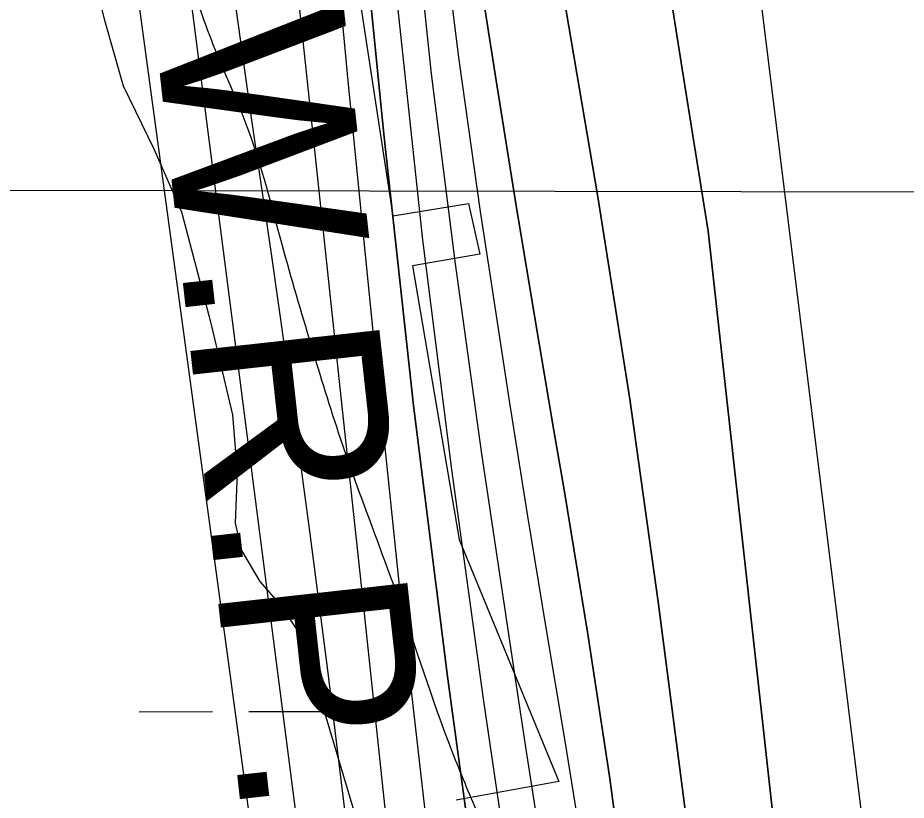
# Model space of a CAD drawing. Extents: x 3313447 to 3351316, y 703786 to 729172.
# Drawn here: x 3322298.2 to 3322686, y 711118.8 to 711460.1 of the extents above; entities that cross this region are included whole.
import ezdxf

# ---------------------------------------------------------------- set-up
doc = ezdxf.new("R2010")
doc.units = 0
for name, color, linetype in [('V-RIVR-EDGE', 7, 'Continuous'), ('V-RIVR-RANG', 7, 'Continuous'), ('V-RRAP-RVMT', 7, 'Continuous'), ('V-SITE-VEGE', 7, 'Continuous'), ('V-TOPO-DPTH', 7, 'Continuous'), ('V-TOPO-MAJR', 7, 'Continuous'), ('V-TOPO-MINR', 7, 'Continuous'), ('V-TOPO-WATR', 7, 'Continuous'), ('V-TOPO-WATR-IDEN', 7, 'Continuous'), ('V-WETL-SWMP', 7, 'Continuous')]:
    doc.layers.add(name, color=color, linetype=linetype)

msp = doc.modelspace()

# ---------------------------------------------------------------- linework, layer by layer
at = {"layer": 'V-RIVR-EDGE'}
msp.add_spline([(3322643.72, 716984.46), (3322636.14, 716933.5), (3322631.93, 716909.47), (3322629.35, 716870.93), (3322628.43, 716835.7), (3322627.48, 716786.38), (3322628.6, 716736.23), (3322628.57, 716724.21), (3322626.05, 716708.46), (3322622.25, 716680.29), (3322617.57, 716634.29), (3322607.96, 716601.98), (3322599.18, 716569.26), (3322596.24, 716555.59), (3322595.81, 716550.62), (3322595.79, 716542.74), (3322594.53, 716533.21), (3322590.35, 716521.62), (3322585.35, 716507.95), (3322582.01, 716499.67), (3322581.58, 716494.28), (3322583.2, 716478.53), (3322590.16, 716444.11), (3322589.67, 716413.85), (3322582.13, 716381.96), (3322577.07, 716347.15), (3322574.09, 716312.34), (3322571.51, 716275.05), (3322569.78, 716248.94), (3322570.6, 716243.55), (3322574.31, 716237.32), (3322573.86, 716219.91), (3322573.76, 716179.29), (3322572.05, 716159.4), (3322566.59, 716132.06), (3322554.51, 716105.56), (3322548.67, 716091.07), (3322544.5, 716080.72), (3322544.88, 716065.38), (3322544.75, 716013.99), (3322544.59, 715948.91), (3322545.71, 715900.83), (3322548.91, 715852.74), (3322551.7, 715807.14), (3322550.79, 715773.99), (3322547.42, 715755.34), (3322545.32, 715743.74), (3322544.44, 715722.19), (3322546.03, 715694.83), (3322541.83, 715671.22), (3322530.99, 715647.2), (3322528.9, 715640.58), (3322524.72, 715625.25), (3322524.25, 715602.87), (3322523.33, 715565.57), (3322518.7, 715535.32), (3322511.59, 715513.37), (3322507.85, 715508.82), (3322504.1, 715497.64), (3322503.64, 715482.31), (3322503.18, 715462.83), (3322502.32, 715450.39), (3322499.4, 715441.7), (3322493.15, 715430.94), (3322486.5, 715420.18), (3322484.8, 715406.92), (3322481.85, 715384.96), (3322482.65, 715372.52), (3322489.24, 715355.51), (3322492.91, 715331.87), (3322491.59, 715300.79), (3322481.98, 715272.22), (3322476.57, 715259.79), (3322472.81, 715251.1), (3322466.92, 715214.64), (3322456.4, 715151.25), (3322449.68, 715113.13), (3322445.91, 715099.05), (3322436.76, 715086.64), (3322429.69, 715074.64), (3322427.59, 715065.52), (3322427.57, 715058.06), (3322429.19, 715041.06), (3322428.33, 715028.63), (3322422.88, 715002.53), (3322418.67, 714978.92), (3322417.41, 714970.22), (3322417.79, 714959.02), (3322421.06, 714939.12), (3322421.04, 714931.25), (3322421.86, 714926.69), (3322425.99, 714921.29), (3322429.71, 714916.3), (3322434.66, 714908.42), (3322435.88, 714897.22), (3322436.23, 714872.35), (3322432.42, 714840.45), (3322431.16, 714830.92), (3322424.91, 714821.4), (3322422.42, 714816.85), (3322420.32, 714808.56), (3322419.85, 714783.69), (3322421.07, 714775.4), (3322427.24, 714757.15), (3322428.06, 714750.93), (3322425.55, 714742.64), (3322423.02, 714727.32), (3322423, 714718.2), (3322422.57, 714712.81), (3322425.02, 714697.47), (3322426.65, 714684.61), (3322426.22, 714679.64), (3322422.9, 714675.51), (3322419.97, 714663.91), (3322419.06, 714632.82), (3322417.67, 714574.38), (3322418.02, 714549.1), (3322419.14, 714497.7), (3322417.44, 714479.47), (3322414.1, 714470.36), (3322408.71, 714468.71), (3322399.17, 714467.08), (3322390.04, 714461.3), (3322386.28, 714450.95), (3322390.36, 714423.58), (3322398.14, 714386.67), (3322387.62, 714320.38), (3322380.01, 714261.96), (3322376.17, 714215.54), (3322376.94, 714193.57), (3322378.07, 714148.81), (3322376.74, 714111.09), (3322374.13, 714064.68), (3322367.79, 714012.47), (3322364.83, 713988.02), (3322362.66, 713949.89), (3322361.77, 713923.78), (3322365.28, 713837.98), (3322366, 713793.21), (3322365.13, 713774.15), (3322364.7, 713767.93), (3322367.16, 713758.8), (3322371.28, 713746.77), (3322372.87, 713722.73), (3322370.72, 713687.92), (3322368.21, 713682.12), (3322356.59, 713672.62), (3322343.72, 713666.85), (3322340.81, 713663.95), (3322339.15, 713659.81), (3322339.74, 713563.24), (3322334.46, 713439.73), (3322331.71, 713335.29), (3322336.48, 713251.55), (3322334.31, 713211.77), (3322338.71, 713147.51), (3322341.96, 713123.46), (3322344.79, 713092.37), (3322346.38, 713066.67), (3322347.12, 713029.78), (3322348.23, 712975.89), (3322349.85, 712959.31), (3322353.57, 712955.15), (3322354.8, 712951.01), (3322356.82, 712928.2), (3322360.44, 712885.09), (3322362.45, 712858.56), (3322361.17, 712844.47), (3322356.17, 712835.78), (3322346.63, 712830.83), (3322342.07, 712830.84), (3322336.26, 712829.19), (3322333.35, 712823.81), (3322332.83, 712782.78), (3322333.52, 712723.92), (3322335.88, 712672.52), (3322340.25, 712596.24), (3322343.81, 712527.84), (3322348.2, 712460.27), (3322350.97, 712408.46), (3322365.13, 712267.91), (3322367.13, 712236.4), (3322366.66, 712214.44), (3322362.46, 712194.97), (3322352.43, 712158.52), (3322339.05, 712111.71), (3322335.7, 712097.63), (3322335.26, 712089.76), (3322335.24, 712081.05), (3322341.01, 712066.12), (3322354.54, 712007.23), (3322363.96, 711963.27), (3322371.32, 711919.73), (3322379.03, 711854.22), (3322386.78, 711802.39), (3322389.99, 711760.11), (3322391.01, 711668.92), (3322387.59, 711627.89), (3322384.64, 711608), (3322381.64, 711568.22), (3322378.27, 711547.5), (3322372.01, 711530.94), (3322369.5, 711519.34), (3322368.63, 711504.42), (3322371.9, 711483.69), (3322383.42, 711448.43), (3322398.66, 711411.5), (3322413.46, 711361.31), (3322426.2, 711317.35), (3322438.95, 711276.7), (3322465.29, 711204.1), (3322489.17, 711136.48), (3322500.29, 711109.51), (3322506.05, 711092.5), (3322508.48, 711069.7), (3322510.47, 711035.7), (3322509.53, 710991.77), (3322507.38, 710958.2), (3322504.41, 710931.27), (3322503.88, 710886.51), (3322505.47, 710856.24), (3322506.6, 710810.65), (3322523.47, 710759.63), (3322543.63, 710700.3), (3322548.95, 710672.11), (3322550.11, 710641.02), (3322548.36, 710603.3), (3322545.82, 710581.34), (3322539.56, 710563.12), (3322537.88, 710556.49), (3322537.05, 710552.35), (3322537.03, 710544.06), (3322538.66, 710536.6), (3322543.62, 710529.54), (3322550.26, 710531.59), (3322552.74, 710530.76), (3322553.56, 710527.85), (3322552.72, 710522.47), (3322549.39, 710516.67), (3322538.58, 710501.36), (3322522.78, 710482.75), (3322511.55, 710465.37), (3322496.56, 710440.12), (3322492.81, 710428.94), (3322491.12, 710417.76), (3322491.09, 710406.98), (3322491.08, 710402.01), (3322489, 710397.45), (3322486.49, 710391.24), (3322488.14, 710387.09), (3322492.27, 710381.28), (3322500.95, 710371.72), (3322505.49, 710361.77), (3322509.2, 710353.05), (3322513.33, 710347.65), (3322522.02, 710343.07), (3322528.65, 710343.06), (3322533.63, 710342.63), (3322536.93, 710339.31), (3322543.55, 710335.14), (3322544.37, 710328.92), (3322548.09, 710327.26), (3322557.63, 710328.89), (3322561.36, 710328.88), (3322563.83, 710322.66), (3322565.05, 710310.64), (3322563.38, 710307.32), (3322558.4, 710303.19), (3322555.07, 710299.88), (3322555.89, 710294.08), (3322562.9, 710282.04), (3322564.13, 710275.41), (3322563.7, 710269.19), (3322565.34, 710259.65), (3322569.04, 710248.04), (3322568.2, 710245.14), (3322568.19, 710241.41), (3322569.01, 710238.09), (3322571.48, 710231.45), (3322569.81, 710224.41), (3322571.46, 710220.26), (3322576.82, 710209.06), (3322579.68, 710194.54), (3322583.37, 710177.96), (3322584.97, 710153.91), (3322584.49, 710129.46), (3322579.42, 710088.85), (3322576.04, 710062.33), (3322571.81, 710027.11), (3322566.37, 710005.99), (3322566.75, 709993.97), (3322563.8, 709972.84), (3322560.4, 709938.86), (3322559.5, 709911.09), (3322560.69, 709890.36), (3322561.09, 709882.48), (3322560.25, 709879.17), (3322557.33, 709870.47), (3322556.08, 709867.58), (3322555.66, 709864.67), (3322561.03, 709860.52), (3322562.26, 709853.47), (3322562.24, 709846.42), (3322559.74, 709840.62), (3322552.26, 709830.7), (3322547.69, 709827.39), (3322543.54, 709827.82), (3322538.55, 709819.12), (3322537.7, 709812.91), (3322539.34, 709805.03), (3322544.71, 709798.38), (3322550.51, 709796.3), (3322550.93, 709797.95), (3322553.01, 709800.85), (3322555.5, 709801.26), (3322556.74, 709798.77), (3322559.19, 709784.26), (3322561.65, 709774.3), (3322563.29, 709766.42), (3322565.77, 709763.52), (3322569.08, 709762.26), (3322568.22, 709748.17), (3322567.79, 709744.86), (3322563.23, 709744.87), (3322561.95, 709730.37), (3322558.59, 709709.24), (3322556.49, 709700.12), (3322553.95, 709678.16), (3322552.28, 709674.85), (3322548.54, 709669.06), (3322546.86, 709659.53), (3322546.41, 709647.51), (3322543.45, 709621.4), (3322542.17, 709607.73), (3322540.07, 709594.88), (3322536.28, 709574.17), (3322535.02, 709565.47), (3322534.57, 709552.21), (3322535.79, 709541.01), (3322534.54, 709537.28), (3322529.13, 709531.08), (3322525.37, 709519.48), (3322521.19, 709505.4), (3322521.18, 709501.67), (3322528.2, 709490.88), (3322529.84, 709480.93), (3322528.96, 709461.86), (3322524.37, 709449.85), (3322523.95, 709445.3), (3322524.35, 709440.74), (3322528.07, 709436.58), (3322535.07, 709418.74), (3322539.56, 709388.06), (3322541.16, 709365.67), (3322541.14, 709358.63), (3322544.84, 709344.52), (3322543.99, 709335.82), (3322543.98, 709331.68), (3322545.21, 709326.29), (3322547.68, 709322.96), (3322548.49, 709314.26), (3322551.35, 709295.18), (3322551.33, 709287.31), (3322553.79, 709276.11), (3322555.84, 709267.82), (3322554.16, 709261.19), (3322554.13, 709249.17), (3322554.51, 709235.91), (3322554.07, 709221.81), (3322554.04, 709210.21), (3322556.9, 709194.87), (3322557.7, 709182.84), (3322555.88, 709173.22)], degree=3, dxfattribs=at)
at = {"layer": 'V-RIVR-RANG'}
msp.add_line((3322085.57, 711385.18), (3323005.57, 711383.56), dxfattribs=at)
at = {"layer": 'V-RRAP-RVMT'}
for p, q in [((3322442.25, 711502.29), (3322461.98, 711373.62)), ((3322461.98, 711373.62), (3322494.97, 711379.12)), ((3322494.97, 711379.12), (3322499.85, 711356.94)), ((3322499.85, 711356.94), (3322470.51, 711351.93)), ((3322470.51, 711351.93), (3322490.9, 711232.49)), ((3322490.9, 711232.49), (3322534.39, 711127.05)), ((3322534.39, 711127.05), (3322489.6, 711118.85))]:
    msp.add_line(p, q, dxfattribs=at)
at = {"layer": 'V-SITE-VEGE'}
msp.add_lwpolyline([(3322326.43, 711496.36), (3322336.15, 711459.09), (3322344.24, 711430.44), (3322357.64, 711402.9), (3322369.72, 711375.41), (3322382.32, 711327.49), (3322391.91, 711286.93), (3322393.94, 711261.81), (3322393.07, 711239.72), (3322395.89, 711227.75), (3322403.92, 711214.25), (3322412.73, 711204.02), (3322421.44, 711191.16), (3322426.16, 711177.14), (3322450.58, 711095.15)], dxfattribs=at)
at = {"layer": 'V-TOPO-DPTH'}
for points in [[(3322413.4, 711537.44), (3322439.3, 711294.67), (3322448.63, 711207.08), (3322457.93, 711119.48), (3322467.19, 711031.88), (3322476.43, 710944.28), (3322488.92, 710825.54), (3322491.81, 710797.3), (3322494.59, 710769.05), (3322497.2, 710740.78), (3322499.7, 710712.51), (3322505.14, 710648.84), (3322510.26, 710588.73), (3322515.34, 710528.61), (3322520.38, 710468.48), (3322525.38, 710408.35), (3322541.34, 710215.71), (3322544.97, 710170.03)], [(3322572.45, 710167.77), (3322569.73, 710227.21), (3322542.71, 710764.33), (3322542.59, 710766.53), (3322542.26, 710770.93), (3322542.06, 710773.13), (3322540.77, 710786.28), (3322540.19, 710791.76), (3322539.53, 710797.23), (3322538.77, 710802.69), (3322537.94, 710808.14), (3322537.07, 710813.59), (3322536.22, 710819.03), (3322535.4, 710824.49), (3322534.59, 710829.94), (3322501.95, 711054.79), (3322485.79, 711172.78), (3322470.91, 711290.93), (3322457.93, 711409.29), (3322446.23, 711527.81)], [(3322572.45, 710167.77), (3322569.73, 710227.21), (3322542.71, 710764.33), (3322542.59, 710766.53), (3322542.26, 710770.93), (3322542.06, 710773.13), (3322540.77, 710786.28), (3322540.19, 710791.76), (3322539.53, 710797.23), (3322538.77, 710802.69), (3322537.94, 710808.14), (3322537.07, 710813.59), (3322536.22, 710819.03), (3322535.4, 710824.49), (3322534.59, 710829.94), (3322501.95, 711054.79), (3322485.79, 711172.78), (3322470.91, 711290.93), (3322457.93, 711409.29), (3322446.23, 711527.81)], [(3322469.94, 711518.68), (3322478.71, 711435.6), (3322489.14, 711352.71), (3322500.67, 711269.95), (3322514.75, 711175.67), (3322520.16, 711140.16), (3322525.69, 711104.66), (3322531.41, 711069.2), (3322537.25, 711033.76), (3322542.86, 710998.29), (3322548.03, 710962.75), (3322552.54, 710927.13), (3322556.61, 710891.45), (3322566.22, 710799.79), (3322567.73, 710784.16), (3322569.06, 710768.51), (3322570.14, 710752.84), (3322571.04, 710737.16), (3322582.65, 710500.64), (3322587.28, 710395.69), (3322591.23, 710290.72), (3322594.14, 710185.71)], [(3322469.94, 711518.68), (3322478.71, 711435.6), (3322489.14, 711352.71), (3322500.67, 711269.95), (3322514.75, 711175.67), (3322520.16, 711140.16), (3322525.69, 711104.66), (3322531.41, 711069.2), (3322537.25, 711033.76), (3322542.86, 710998.29), (3322548.03, 710962.75), (3322552.54, 710927.13), (3322556.61, 710891.45), (3322566.22, 710799.79), (3322567.73, 710784.16), (3322569.06, 710768.51), (3322570.14, 710752.84), (3322571.04, 710737.16), (3322582.65, 710500.64), (3322587.28, 710395.69), (3322591.23, 710290.72), (3322594.14, 710185.71)], [(3322664.17, 710045.22), (3322664.28, 710741.66), (3322664.2, 710754.76), (3322664.01, 710767.86), (3322663.65, 710780.95), (3322663.18, 710794.05), (3322599.6, 711367.02), (3322589.6, 711428.66), (3322579.91, 711490.34)], [(3322579.91, 711490.34), (3322589.6, 711428.66), (3322599.6, 711367.02), (3322663.18, 710794.05), (3322663.65, 710780.95), (3322664.01, 710767.86), (3322664.2, 710754.76), (3322664.28, 710741.66), (3322664.17, 710045.22)], [(3322618.37, 709905.21), (3322613.42, 710352.15), (3322612.28, 710421.55), (3322610.64, 710490.94), (3322608.27, 710560.3), (3322605.39, 710629.65), (3322601.75, 710707.57), (3322600.03, 710737.93), (3322597.92, 710768.25), (3322595.22, 710798.53), (3322592.13, 710828.78), (3322572.75, 711001.81), (3322565.08, 711065.1), (3322556.65, 711128.28), (3322547.08, 711191.3), (3322536.75, 711254.21), (3322532.26, 711280.11), (3322523.75, 711330.02), (3322515.44, 711379.95), (3322507.41, 711429.94), (3322499.57, 711479.95)], [(3322499.57, 711479.95), (3322507.41, 711429.94), (3322515.44, 711379.95), (3322523.75, 711330.02), (3322532.26, 711280.11), (3322536.75, 711254.21), (3322547.08, 711191.3), (3322556.65, 711128.28), (3322565.08, 711065.1), (3322572.75, 711001.81), (3322592.13, 710828.78), (3322595.22, 710798.53), (3322597.92, 710768.25), (3322600.03, 710737.93), (3322601.75, 710707.57), (3322605.39, 710629.65), (3322608.27, 710560.3), (3322610.64, 710490.94), (3322612.28, 710421.55), (3322613.42, 710352.15), (3322618.37, 709905.21)], [(3322637.54, 709886.54), (3322633.22, 710688.66), (3322633.08, 710701.91), (3322632.83, 710715.15), (3322632.43, 710728.39), (3322631.93, 710741.63), (3322631.21, 710754.85), (3322630.29, 710768.06), (3322629.07, 710781.25), (3322627.65, 710794.41), (3322589.15, 711116.84), (3322577.78, 711205.4), (3322565.38, 711293.81), (3322551.43, 711381.99), (3322536.43, 711470.02)], [(3322536.43, 711470.02), (3322551.43, 711381.99), (3322565.38, 711293.81), (3322577.78, 711205.4), (3322589.15, 711116.84), (3322627.65, 710794.41), (3322629.07, 710781.25), (3322630.29, 710768.06), (3322631.21, 710754.85), (3322631.93, 710741.63), (3322632.43, 710728.39), (3322632.83, 710715.15), (3322633.08, 710701.91), (3322633.22, 710688.66), (3322637.54, 709886.54)]]:
    msp.add_lwpolyline(points, dxfattribs=at)
at = {"layer": 'V-TOPO-MAJR'}
for points in [[(3322304.98, 711805.22), (3322427.71, 710902.26), (3322430.65, 710890.31), (3322433.35, 710878.31), (3322435.67, 710866.23), (3322437.74, 710854.09), (3322439.48, 710841.91), (3322441.03, 710829.7), (3322442.29, 710817.46), (3322443.36, 710805.19), (3322445.44, 710777.35), (3322445.71, 710773.38), (3322445.93, 710769.42), (3322446.1, 710765.45), (3322446.22, 710761.48), (3322463.22, 710051.63)], [(3322853.07, 709173.65), (3322756.06, 709834.22), (3322755.36, 709837.33), (3322754.66, 709840.44), (3322753.95, 709843.54), (3322753.24, 709846.65), (3322752.57, 709849.76), (3322751.95, 709852.89), (3322751.43, 709856.03), (3322750.97, 709859.18), (3322749.77, 709868.29), (3322749.33, 709872.18), (3322749.03, 709876.07), (3322720.35, 710358.59), (3322716.62, 710426.71), (3322713.32, 710494.84), (3322710.66, 710563), (3322708.43, 710631.19), (3322706.47, 710701.08), (3322705.41, 710734.32), (3322704.18, 710767.56), (3322702.7, 710800.79), (3322701.05, 710834.01), (3322592.48, 711711.74)]]:
    msp.add_lwpolyline(points, dxfattribs=at)
at = {"layer": 'V-TOPO-MINR'}
for points in [[(3322408.18, 711795.43), (3322442.33, 711432.53), (3322453.27, 711321.74), (3322464.89, 711211.01), (3322477.53, 711100.4), (3322490.86, 710989.87), (3322512.56, 710816.47), (3322515.49, 710792.68), (3322518.35, 710768.89), (3322521.12, 710745.09), (3322523.81, 710721.27), (3322526.31, 710697.44), (3322528.62, 710673.59), (3322530.65, 710649.72), (3322532.48, 710625.83), (3322536.04, 710575.25), (3322539.4, 710526.06), (3322542.6, 710476.85), (3322545.56, 710427.62), (3322548.37, 710378.39), (3322563.54, 710101.02)], [(3322336.24, 711759), (3322452.97, 710854.14), (3322458.17, 710791.13), (3322459, 710780.22), (3322459.75, 710769.31), (3322460.38, 710758.39), (3322460.91, 710747.47), (3322477.39, 710368.34), (3322480.84, 710285.22), (3322484.07, 710202.09), (3322486.99, 710118.95), (3322489.69, 710035.8), (3322493.5, 709911.07), (3322494, 709890.28), (3322494.3, 709869.49), (3322494.33, 709848.69), (3322494.16, 709827.9), (3322486.16, 709286.86), (3322485.54, 709242.52), (3322484.95, 709198.18), (3322484.65, 709173.12)], [(3322413.4, 711537.44), (3322439.3, 711294.67), (3322448.63, 711207.08), (3322457.93, 711119.48), (3322467.19, 711031.88), (3322476.43, 710944.28), (3322488.92, 710825.54), (3322491.81, 710797.3), (3322494.59, 710769.05), (3322497.2, 710740.78), (3322499.7, 710712.51), (3322505.14, 710648.84), (3322510.26, 710588.73), (3322515.34, 710528.61), (3322520.38, 710468.48), (3322525.38, 710408.35), (3322541.34, 710215.71), (3322544.97, 710170.03)], [(3322469.94, 711518.68), (3322478.71, 711435.6), (3322489.14, 711352.71), (3322500.67, 711269.95), (3322514.75, 711175.67), (3322520.16, 711140.16), (3322525.69, 711104.66), (3322531.41, 711069.2), (3322537.25, 711033.76), (3322542.86, 710998.29), (3322548.03, 710962.75), (3322552.54, 710927.13), (3322556.61, 710891.45), (3322566.22, 710799.79), (3322567.73, 710784.16), (3322569.06, 710768.51), (3322570.14, 710752.84), (3322571.04, 710737.16), (3322582.65, 710500.64), (3322587.28, 710395.69), (3322591.23, 710290.72), (3322594.14, 710185.71)], [(3322482.46, 711507.93), (3322490.8, 711441.69), (3322500.1, 711375.56), (3322505.09, 711342.63), (3322512.74, 711293.07), (3322520.58, 711243.54), (3322528.69, 711194.05), (3322536.98, 711144.6), (3322544.95, 711095.1), (3322552.32, 711045.51), (3322558.79, 710995.81), (3322564.65, 710946.01), (3322578.96, 710813.99), (3322581.22, 710791.2), (3322583.21, 710768.39), (3322584.79, 710745.54), (3322586.1, 710722.68), (3322593.04, 710578.39), (3322597.12, 710483.34), (3322600.54, 710388.28), (3322602.99, 710293.19), (3322604.79, 710198.08), (3322608.67, 709914.59)], [(3322664.17, 710045.22), (3322664.28, 710741.66), (3322664.2, 710754.76), (3322664.01, 710767.86), (3322663.65, 710780.95), (3322663.18, 710794.05), (3322599.6, 711367.02), (3322589.6, 711428.66), (3322579.91, 711490.34)], [(3322499.57, 711479.95), (3322507.41, 711429.94), (3322515.44, 711379.95), (3322523.75, 711330.02), (3322532.26, 711280.11), (3322536.75, 711254.21), (3322547.08, 711191.3), (3322556.65, 711128.28), (3322565.08, 711065.1), (3322572.75, 711001.81), (3322592.13, 710828.78), (3322595.22, 710798.53), (3322597.92, 710768.25), (3322600.03, 710737.93), (3322601.75, 710707.57), (3322605.39, 710629.65), (3322608.27, 710560.3), (3322610.64, 710490.94), (3322612.28, 710421.55), (3322613.42, 710352.15), (3322618.37, 709905.21)], [(3322391.46, 711477.94), (3322399.95, 711417.49), (3322408.82, 711357.08), (3322417.39, 711296.63), (3322425.52, 711236.12), (3322433.35, 711175.57), (3322436.64, 711149.3), (3322444.26, 711086.07), (3322451.47, 711022.79), (3322458.05, 710959.45), (3322464.21, 710896.06), (3322472.44, 710806.88), (3322474.11, 710788.04), (3322475.67, 710769.19), (3322477.09, 710750.33), (3322478.4, 710731.46), (3322488.69, 710575), (3322495.17, 710477.9), (3322501.77, 710380.81), (3322508.55, 710283.74), (3322515.45, 710186.67), (3322532.15, 709954.82)], [(3322536.43, 711470.02), (3322551.43, 711381.99), (3322565.38, 711293.81), (3322577.78, 711205.4), (3322589.15, 711116.84), (3322627.65, 710794.41), (3322629.07, 710781.25), (3322630.29, 710768.06), (3322631.21, 710754.85), (3322631.93, 710741.63), (3322632.43, 710728.39), (3322632.83, 710715.15), (3322633.08, 710701.91), (3322633.22, 710688.66), (3322637.54, 709886.54)], [(3322464.09, 711463.66), (3322474.87, 711363.26), (3322487.47, 711263.08), (3322501.28, 711163.04), (3322524.59, 711004.83), (3322527.71, 710984.01), (3322530.9, 710963.2), (3322534.2, 710942.41), (3322537.57, 710921.62), (3322540.8, 710900.83), (3322543.76, 710879.99), (3322546.34, 710859.11), (3322548.65, 710838.19), (3322553.92, 710786.17), (3322554.74, 710777.4), (3322555.47, 710768.63), (3322556.07, 710759.84), (3322556.57, 710751.05), (3322576.01, 710361.06), (3322579.7, 710279.35), (3322582.87, 710197.61), (3322585.28, 710115.85)]]:
    msp.add_lwpolyline(points, dxfattribs=at)
at = {"layer": 'V-TOPO-WATR'}
msp.add_lwpolyline([(3322446.23, 711527.81), (3322457.93, 711409.29), (3322470.91, 711290.93), (3322485.79, 711172.78), (3322501.95, 711054.79), (3322534.59, 710829.94), (3322535.4, 710824.49), (3322536.22, 710819.03), (3322537.07, 710813.59), (3322537.94, 710808.14), (3322538.77, 710802.69), (3322539.53, 710797.23), (3322540.19, 710791.76), (3322540.77, 710786.28), (3322542.06, 710773.13), (3322542.26, 710770.93), (3322542.59, 710766.53), (3322542.71, 710764.33), (3322569.73, 710227.21), (3322572.45, 710167.77)], dxfattribs=at)
at = {"layer": 'V-WETL-SWMP'}
for p, q in [((3322351.15, 711157.45), (3322383.15, 711157.5)), ((3322399.14, 711157.52), (3322431.14, 711157.57))]:
    msp.add_line(p, q, dxfattribs=at)
msp.add_lwpolyline([(3322326.43, 711496.36), (3322336.15, 711459.09), (3322344.24, 711430.44), (3322357.64, 711402.9), (3322369.72, 711375.42), (3322382.32, 711327.49), (3322391.91, 711286.93), (3322393.94, 711261.81), (3322393.07, 711239.72), (3322395.89, 711227.75), (3322403.92, 711214.25), (3322412.73, 711204.02), (3322421.44, 711191.16), (3322426.16, 711177.14), (3322442.44, 711122.48), (3322450.58, 711095.15)], dxfattribs=at)

# ---------------------------------------------------------------- texts
at = {"layer": 'V-TOPO-WATR-IDEN'}
msp.add_text('L.W.R.P.', height=83, rotation=276.3061, dxfattribs=at).set_placement((3322347.51, 711550.59))

doc.saveas('drawing.dxf')
